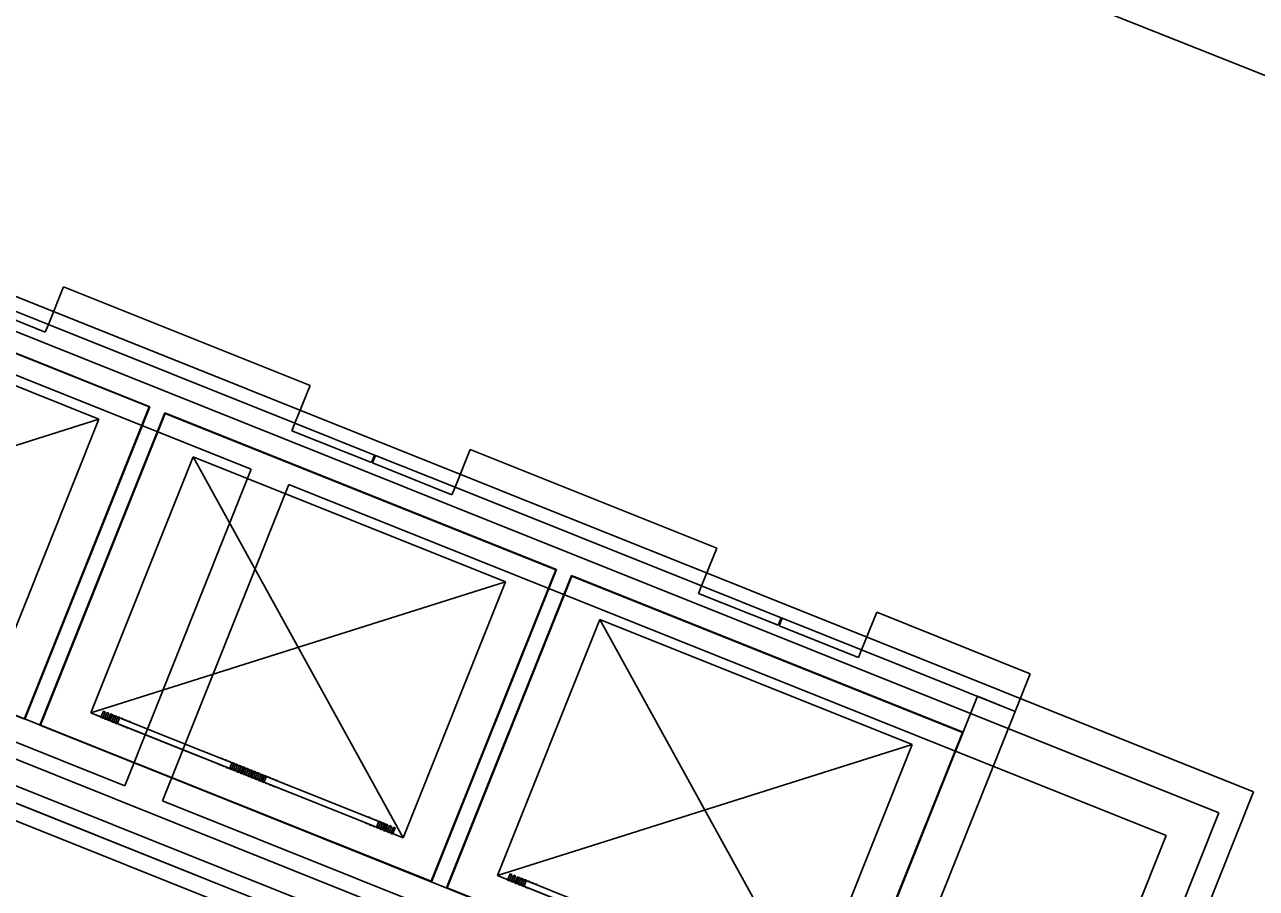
# Model space of a CAD drawing. Extents: x 468143 to 491361, y 1438528 to 1468730.
# Drawn here: x 488906.75 to 488932.06, y 1467184.89 to 1467202.63 of the extents above; entities that cross this region are included whole.
import ezdxf

# ---------------------------------------------------------------- set-up
doc = ezdxf.new("R2010")
doc.units = 0
doc.layers.add('Xreference_dp', color=7, linetype='Continuous')

msp = doc.modelspace()

# ---------------------------------------------------------------- linework, layer by layer
at = {"layer": 'Xreference_dp'}
for p, q in [((488932.008, 1467186.871), (488892.703, 1467202.596)), ((488931.296, 1467186.438), (488892.92, 1467201.791)), ((488931.296, 1467186.438), (488892.92, 1467201.791)), ((488893.384, 1467200.708), (488911.411, 1467193.496)), ((488893.384, 1467200.708), (488911.411, 1467193.496)), ((488901.28, 1467198.002), (488909.327, 1467194.783)), ((488901.28, 1467198.002), (488909.327, 1467194.783)), ((488909.327, 1467194.783), (488901.28, 1467198.002)), ((488901.286, 1467197.989), (488909.313, 1467194.777)), ((488908.282, 1467194.528), (488901.86, 1467197.097)), ((488908.282, 1467194.528), (488901.86, 1467197.097)), ((488905.607, 1467197.124), (488907.242, 1467196.47)), ((488907.551, 1467197.244), (488907.242, 1467196.47)), ((488912.619, 1467195.216), (488907.551, 1467197.244)), ((488907.18, 1467196.315), (488905.545, 1467196.969)), ((488907.18, 1467196.315), (488907.242, 1467196.47)), ((488907.242, 1467196.47), (488912.31, 1467194.443)), ((488912.31, 1467194.443), (488912.619, 1467195.216)), ((488909.313, 1467194.777), (488906.752, 1467188.375)), ((488909.327, 1467194.783), (488906.758, 1467188.361)), ((488909.327, 1467194.783), (488906.758, 1467188.361)), ((488906.758, 1467188.361), (488909.327, 1467194.783)), ((488923.47, 1467181.676), (488890.974, 1467194.676)), ((488899.756, 1467191.836), (488908.282, 1467194.528)), ((488906.177, 1467189.267), (488908.282, 1467194.528)), ((488906.177, 1467189.267), (488908.282, 1467194.528)), ((488907.067, 1467188.238), (488909.636, 1467194.659)), ((488907.067, 1467188.238), (488909.636, 1467194.659)), ((488909.636, 1467194.659), (488907.067, 1467188.238)), ((488907.081, 1467188.243), (488909.642, 1467194.646)), ((488909.636, 1467194.659), (488917.683, 1467191.44)), ((488909.636, 1467194.659), (488917.683, 1467191.44)), ((488917.683, 1467191.44), (488909.636, 1467194.659)), ((488909.642, 1467194.646), (488917.669, 1467191.434)), ((488912.248, 1467194.288), (488912.31, 1467194.443)), ((488913.882, 1467193.634), (488912.248, 1467194.288)), ((488912.31, 1467194.443), (488913.944, 1467193.789)), ((488889.891, 1467194.212), (488923.16, 1467180.902)), ((488908.811, 1467186.996), (488890.784, 1467194.209)), ((488908.811, 1467186.996), (488890.784, 1467194.209)), ((488889.7, 1467193.744), (488928.077, 1467178.392)), ((488889.7, 1467193.744), (488928.077, 1467178.392)), ((488910.217, 1467193.754), (488908.112, 1467188.493)), ((488910.217, 1467193.754), (488908.112, 1467188.493)), ((488914.534, 1467185.924), (488910.217, 1467193.754)), ((488916.638, 1467191.185), (488910.217, 1467193.754)), ((488916.638, 1467191.185), (488910.217, 1467193.754)), ((488913.944, 1467193.789), (488913.882, 1467193.634)), ((488913.963, 1467193.781), (488913.901, 1467193.626)), ((488913.944, 1467193.789), (488913.963, 1467193.781)), ((488913.963, 1467193.781), (488915.598, 1467193.127)), ((488915.907, 1467193.901), (488915.598, 1467193.127)), ((488920.975, 1467191.873), (488915.907, 1467193.901)), ((488911.411, 1467193.496), (488908.811, 1467186.996)), ((488911.411, 1467193.496), (488908.811, 1467186.996)), ((488915.536, 1467192.972), (488913.901, 1467193.626)), ((488890.2, 1467193.19), (488924.592, 1467179.432)), ((488924.592, 1467179.432), (488890.2, 1467193.19)), ((488909.585, 1467186.687), (488912.185, 1467193.186)), ((488909.585, 1467186.687), (488912.185, 1467193.186)), ((488912.185, 1467193.186), (488930.213, 1467185.974)), ((488912.185, 1467193.186), (488930.213, 1467185.974)), ((488915.536, 1467192.972), (488915.598, 1467193.127)), ((488915.598, 1467193.127), (488920.666, 1467191.1)), ((488920.666, 1467191.1), (488920.975, 1467191.873)), ((488906.758, 1467188.361), (488898.711, 1467191.581)), ((488906.758, 1467188.361), (488898.711, 1467191.581)), ((488894.018, 1467191.299), (488928.293, 1467177.587)), ((488917.669, 1467191.434), (488915.108, 1467185.032)), ((488917.683, 1467191.44), (488915.114, 1467185.018)), ((488917.683, 1467191.44), (488915.114, 1467185.018)), ((488915.114, 1467185.018), (488917.683, 1467191.44)), ((488915.423, 1467184.895), (488917.992, 1467191.316)), ((488915.423, 1467184.895), (488917.992, 1467191.316)), ((488917.992, 1467191.316), (488915.423, 1467184.895)), ((488915.437, 1467184.9), (488917.998, 1467191.303)), ((488917.992, 1467191.316), (488926.039, 1467188.097)), ((488917.992, 1467191.316), (488926.039, 1467188.097)), ((488926.039, 1467188.097), (488917.992, 1467191.316)), ((488917.998, 1467191.303), (488926.026, 1467188.092)), ((488908.112, 1467188.493), (488916.638, 1467191.185)), ((488914.534, 1467185.924), (488916.638, 1467191.185)), ((488914.534, 1467185.924), (488916.638, 1467191.185)), ((488920.604, 1467190.945), (488920.666, 1467191.1)), ((488922.238, 1467190.291), (488920.604, 1467190.945)), ((488920.666, 1467191.1), (488922.3, 1467190.446)), ((488922.3, 1467190.446), (488922.238, 1467190.291)), ((488922.319, 1467190.438), (488922.258, 1467190.283)), ((488922.3, 1467190.446), (488922.319, 1467190.438)), ((488922.319, 1467190.438), (488923.954, 1467189.784)), ((488924.263, 1467190.558), (488923.954, 1467189.784)), ((488927.416, 1467189.297), (488924.263, 1467190.558)), ((488918.573, 1467190.411), (488916.468, 1467185.15)), ((488918.573, 1467190.411), (488916.468, 1467185.15)), ((488922.89, 1467182.581), (488918.573, 1467190.411)), ((488924.995, 1467187.842), (488918.573, 1467190.411)), ((488924.995, 1467187.842), (488918.573, 1467190.411)), ((488923.892, 1467189.629), (488922.258, 1467190.283)), ((488923.892, 1467189.629), (488923.954, 1467189.784)), ((488923.954, 1467189.784), (488927.107, 1467188.523)), ((488927.107, 1467188.523), (488927.416, 1467189.297)), ((488926.333, 1467188.832), (488923.47, 1467181.676)), ((488927.107, 1467188.523), (488926.333, 1467188.832)), ((488914.534, 1467185.924), (488908.112, 1467188.493)), ((488908.112, 1467188.493), (488908.502, 1467188.337)), ((488908.374, 1467188.53), (488908.323, 1467188.401)), ((488908.374, 1467188.53), (488908.323, 1467188.401)), ((488908.36, 1467188.386), (488908.411, 1467188.515)), ((488908.36, 1467188.386), (488908.411, 1467188.515)), ((488908.411, 1467188.515), (488908.374, 1467188.53)), ((488908.374, 1467188.53), (488908.411, 1467188.515)), ((488908.411, 1467188.515), (488908.374, 1467188.53)), ((488908.374, 1467188.53), (488908.411, 1467188.515)), ((488908.449, 1467188.5), (488908.397, 1467188.371)), ((488908.449, 1467188.5), (488908.397, 1467188.371)), ((488908.434, 1467188.356), (488908.486, 1467188.485)), ((488908.434, 1467188.356), (488908.486, 1467188.485)), ((488908.486, 1467188.485), (488908.449, 1467188.5)), ((488908.449, 1467188.5), (488908.486, 1467188.485)), ((488908.486, 1467188.485), (488908.449, 1467188.5)), ((488908.449, 1467188.5), (488908.486, 1467188.485)), ((488908.523, 1467188.47), (488908.471, 1467188.341)), ((488908.523, 1467188.47), (488908.471, 1467188.341)), ((488908.548, 1467188.453), (488908.502, 1467188.337)), ((488908.508, 1467188.326), (488908.56, 1467188.455)), ((488908.56, 1467188.455), (488908.523, 1467188.47)), ((488908.523, 1467188.47), (488908.56, 1467188.455)), ((488908.56, 1467188.455), (488908.523, 1467188.47)), ((488908.523, 1467188.47), (488908.56, 1467188.455)), ((488908.597, 1467188.441), (488908.545, 1467188.311)), ((488908.548, 1467188.453), (488914.19, 1467186.196)), ((488908.583, 1467188.297), (488908.634, 1467188.426)), ((488908.634, 1467188.426), (488908.597, 1467188.441)), ((488908.597, 1467188.441), (488908.634, 1467188.426)), ((488908.634, 1467188.426), (488908.597, 1467188.441)), ((488908.597, 1467188.441), (488908.634, 1467188.426)), ((488908.671, 1467188.411), (488908.62, 1467188.282)), ((488908.708, 1467188.396), (488908.671, 1467188.411)), ((488908.671, 1467188.411), (488908.708, 1467188.396)), ((488908.708, 1467188.396), (488908.671, 1467188.411)), ((488908.671, 1467188.411), (488908.708, 1467188.396)), ((488923.934, 1467180.592), (488927.107, 1467188.523)), ((488915.114, 1467185.018), (488907.067, 1467188.238)), ((488915.114, 1467185.018), (488907.067, 1467188.238)), ((488915.108, 1467185.032), (488907.081, 1467188.243)), ((488908.36, 1467188.386), (488908.323, 1467188.401)), ((488908.323, 1467188.401), (488908.36, 1467188.386)), ((488908.36, 1467188.386), (488908.323, 1467188.401)), ((488908.323, 1467188.401), (488908.36, 1467188.386)), ((488908.434, 1467188.356), (488908.397, 1467188.371)), ((488908.397, 1467188.371), (488908.434, 1467188.356)), ((488908.434, 1467188.356), (488908.397, 1467188.371)), ((488908.397, 1467188.371), (488908.434, 1467188.356)), ((488908.508, 1467188.326), (488908.471, 1467188.341)), ((488908.471, 1467188.341), (488908.508, 1467188.326)), ((488908.508, 1467188.326), (488908.471, 1467188.341)), ((488908.471, 1467188.341), (488908.508, 1467188.326)), ((488914.144, 1467186.08), (488908.502, 1467188.337)), ((488908.583, 1467188.297), (488908.545, 1467188.311)), ((488908.545, 1467188.311), (488908.583, 1467188.297)), ((488908.583, 1467188.297), (488908.545, 1467188.311)), ((488908.545, 1467188.311), (488908.583, 1467188.297)), ((488908.657, 1467188.267), (488908.62, 1467188.282)), ((488908.62, 1467188.282), (488908.657, 1467188.267)), ((488908.657, 1467188.267), (488908.62, 1467188.282)), ((488908.62, 1467188.282), (488908.657, 1467188.267)), ((488908.657, 1467188.267), (488908.708, 1467188.396)), ((488908.731, 1467188.237), (488908.694, 1467188.252)), ((488908.694, 1467188.252), (488908.731, 1467188.237)), ((488908.783, 1467188.366), (488908.746, 1467188.381)), ((488908.746, 1467188.381), (488908.783, 1467188.366)), ((488908.805, 1467188.207), (488908.768, 1467188.222)), ((488908.768, 1467188.222), (488908.805, 1467188.207)), ((488908.857, 1467188.337), (488908.82, 1467188.351)), ((488908.82, 1467188.351), (488908.857, 1467188.337)), ((488908.842, 1467188.193), (488908.88, 1467188.178)), ((488908.88, 1467188.178), (488908.842, 1467188.193)), ((488908.894, 1467188.322), (488908.931, 1467188.307)), ((488908.931, 1467188.307), (488908.894, 1467188.322)), ((488926.026, 1467188.092), (488923.464, 1467181.689)), ((488926.039, 1467188.097), (488923.47, 1467181.676)), ((488926.039, 1467188.097), (488923.47, 1467181.676)), ((488916.468, 1467185.15), (488924.995, 1467187.842)), ((488922.89, 1467182.581), (488924.995, 1467187.842)), ((488922.89, 1467182.581), (488924.995, 1467187.842)), ((488910.781, 1467187.417), (488910.744, 1467187.432)), ((488910.744, 1467187.432), (488910.781, 1467187.417)), ((488910.833, 1467187.546), (488910.796, 1467187.561)), ((488910.796, 1467187.561), (488910.833, 1467187.546)), ((488910.819, 1467187.402), (488910.856, 1467187.387)), ((488910.856, 1467187.387), (488910.819, 1467187.402)), ((488910.87, 1467187.531), (488910.907, 1467187.516)), ((488910.907, 1467187.516), (488910.87, 1467187.531)), ((488910.945, 1467187.501), (488910.982, 1467187.487)), ((488910.982, 1467187.487), (488910.945, 1467187.501)), ((488911.019, 1467187.472), (488910.967, 1467187.343)), ((488911.004, 1467187.328), (488911.056, 1467187.457)), ((488911.056, 1467187.457), (488911.019, 1467187.472)), ((488911.019, 1467187.472), (488911.056, 1467187.457)), ((488911.056, 1467187.457), (488911.019, 1467187.472)), ((488911.019, 1467187.472), (488911.056, 1467187.457)), ((488911.093, 1467187.442), (488911.041, 1467187.313)), ((488911.079, 1467187.298), (488911.13, 1467187.427)), ((488911.093, 1467187.442), (488911.13, 1467187.427)), ((488911.13, 1467187.427), (488911.093, 1467187.442)), ((488911.093, 1467187.442), (488911.13, 1467187.427)), ((488911.13, 1467187.427), (488911.093, 1467187.442)), ((488911.167, 1467187.412), (488911.116, 1467187.283)), ((488911.167, 1467187.412), (488911.204, 1467187.397)), ((488911.204, 1467187.397), (488911.167, 1467187.412)), ((488911.167, 1467187.412), (488911.204, 1467187.397)), ((488911.204, 1467187.397), (488911.167, 1467187.412)), ((488910.893, 1467187.372), (488910.93, 1467187.357)), ((488910.93, 1467187.357), (488910.893, 1467187.372)), ((488911.004, 1467187.328), (488910.967, 1467187.343)), ((488910.967, 1467187.343), (488911.004, 1467187.328)), ((488911.004, 1467187.328), (488910.967, 1467187.343)), ((488910.967, 1467187.343), (488911.004, 1467187.328)), ((488911.041, 1467187.313), (488911.079, 1467187.298)), ((488911.079, 1467187.298), (488911.041, 1467187.313)), ((488911.041, 1467187.313), (488911.079, 1467187.298)), ((488911.079, 1467187.298), (488911.041, 1467187.313)), ((488911.116, 1467187.283), (488911.153, 1467187.268)), ((488911.153, 1467187.268), (488911.116, 1467187.283)), ((488911.116, 1467187.283), (488911.153, 1467187.268)), ((488911.153, 1467187.268), (488911.116, 1467187.283)), ((488911.153, 1467187.268), (488911.204, 1467187.397)), ((488911.242, 1467187.383), (488911.19, 1467187.253)), ((488911.19, 1467187.253), (488911.227, 1467187.239)), ((488911.227, 1467187.239), (488911.19, 1467187.253)), ((488911.19, 1467187.253), (488911.227, 1467187.239)), ((488911.227, 1467187.239), (488911.19, 1467187.253)), ((488911.227, 1467187.239), (488911.279, 1467187.368)), ((488911.242, 1467187.383), (488911.279, 1467187.368)), ((488911.279, 1467187.368), (488911.242, 1467187.383)), ((488911.242, 1467187.383), (488911.279, 1467187.368)), ((488911.279, 1467187.368), (488911.242, 1467187.383)), ((488911.316, 1467187.353), (488911.264, 1467187.224)), ((488911.264, 1467187.224), (488911.301, 1467187.209)), ((488911.301, 1467187.209), (488911.264, 1467187.224)), ((488911.264, 1467187.224), (488911.301, 1467187.209)), ((488911.301, 1467187.209), (488911.264, 1467187.224)), ((488911.301, 1467187.209), (488911.353, 1467187.338)), ((488911.316, 1467187.353), (488911.353, 1467187.338)), ((488911.353, 1467187.338), (488911.316, 1467187.353)), ((488911.316, 1467187.353), (488911.353, 1467187.338)), ((488911.353, 1467187.338), (488911.316, 1467187.353)), ((488911.39, 1467187.323), (488911.338, 1467187.194)), ((488911.338, 1467187.194), (488911.376, 1467187.179)), ((488911.376, 1467187.179), (488911.338, 1467187.194)), ((488911.338, 1467187.194), (488911.376, 1467187.179)), ((488911.376, 1467187.179), (488911.338, 1467187.194)), ((488911.376, 1467187.179), (488911.427, 1467187.308)), ((488911.39, 1467187.323), (488911.427, 1467187.308)), ((488911.427, 1467187.308), (488911.39, 1467187.323)), ((488911.39, 1467187.323), (488911.427, 1467187.308)), ((488911.427, 1467187.308), (488911.39, 1467187.323)), ((488911.464, 1467187.293), (488911.413, 1467187.164)), ((488911.413, 1467187.164), (488911.45, 1467187.149)), ((488911.45, 1467187.149), (488911.413, 1467187.164)), ((488911.413, 1467187.164), (488911.45, 1467187.149)), ((488911.45, 1467187.149), (488911.413, 1467187.164)), ((488911.45, 1467187.149), (488911.502, 1467187.279)), ((488911.464, 1467187.293), (488911.502, 1467187.279)), ((488911.502, 1467187.279), (488911.464, 1467187.293)), ((488911.464, 1467187.293), (488911.502, 1467187.279)), ((488911.502, 1467187.279), (488911.464, 1467187.293)), ((488911.539, 1467187.264), (488911.487, 1467187.135)), ((488911.524, 1467187.12), (488911.576, 1467187.249)), ((488911.539, 1467187.264), (488911.576, 1467187.249)), ((488911.576, 1467187.249), (488911.539, 1467187.264)), ((488911.539, 1467187.264), (488911.576, 1467187.249)), ((488911.576, 1467187.249), (488911.539, 1467187.264)), ((488911.613, 1467187.234), (488911.561, 1467187.105)), ((488911.598, 1467187.09), (488911.65, 1467187.219)), ((488911.613, 1467187.234), (488911.65, 1467187.219)), ((488911.65, 1467187.219), (488911.613, 1467187.234)), ((488911.613, 1467187.234), (488911.65, 1467187.219)), ((488911.65, 1467187.219), (488911.613, 1467187.234)), ((488911.687, 1467187.204), (488911.636, 1467187.075)), ((488911.673, 1467187.06), (488911.724, 1467187.189)), ((488911.687, 1467187.204), (488911.724, 1467187.189)), ((488911.724, 1467187.189), (488911.687, 1467187.204)), ((488911.687, 1467187.204), (488911.724, 1467187.189)), ((488911.724, 1467187.189), (488911.687, 1467187.204)), ((488911.762, 1467187.175), (488911.799, 1467187.16)), ((488911.799, 1467187.16), (488911.762, 1467187.175)), ((488911.487, 1467187.135), (488911.524, 1467187.12)), ((488911.524, 1467187.12), (488911.487, 1467187.135)), ((488911.487, 1467187.135), (488911.524, 1467187.12)), ((488911.524, 1467187.12), (488911.487, 1467187.135)), ((488911.561, 1467187.105), (488911.598, 1467187.09)), ((488911.598, 1467187.09), (488911.561, 1467187.105)), ((488911.561, 1467187.105), (488911.598, 1467187.09)), ((488911.598, 1467187.09), (488911.561, 1467187.105)), ((488911.636, 1467187.075), (488911.673, 1467187.06)), ((488911.673, 1467187.06), (488911.636, 1467187.075)), ((488911.636, 1467187.075), (488911.673, 1467187.06)), ((488911.673, 1467187.06), (488911.636, 1467187.075)), ((488911.71, 1467187.045), (488911.747, 1467187.031)), ((488911.747, 1467187.031), (488911.71, 1467187.045)), ((488911.784, 1467187.016), (488911.821, 1467187.001)), ((488911.821, 1467187.001), (488911.784, 1467187.016)), ((488911.836, 1467187.145), (488911.873, 1467187.13)), ((488911.873, 1467187.13), (488911.836, 1467187.145)), ((488911.858, 1467186.986), (488911.896, 1467186.971)), ((488911.896, 1467186.971), (488911.858, 1467186.986)), ((488911.91, 1467187.115), (488911.947, 1467187.1)), ((488911.947, 1467187.1), (488911.91, 1467187.115)), ((488927.612, 1467179.475), (488909.585, 1467186.687)), ((488927.612, 1467179.475), (488909.585, 1467186.687)), ((488928.293, 1467177.587), (488932.008, 1467186.871)), ((488928.077, 1467178.392), (488931.296, 1467186.438)), ((488928.077, 1467178.392), (488931.296, 1467186.438)), ((488913.797, 1467186.21), (488913.76, 1467186.225)), ((488913.76, 1467186.225), (488913.797, 1467186.21)), ((488913.849, 1467186.34), (488913.812, 1467186.354)), ((488913.812, 1467186.354), (488913.849, 1467186.34)), ((488913.834, 1467186.195), (488913.872, 1467186.181)), ((488913.872, 1467186.181), (488913.834, 1467186.195)), ((488913.886, 1467186.325), (488913.923, 1467186.31)), ((488913.923, 1467186.31), (488913.886, 1467186.325)), ((488913.909, 1467186.166), (488913.946, 1467186.151)), ((488913.946, 1467186.151), (488913.909, 1467186.166)), ((488913.96, 1467186.295), (488913.998, 1467186.28)), ((488913.998, 1467186.28), (488913.96, 1467186.295)), ((488914.035, 1467186.265), (488913.983, 1467186.136)), ((488913.983, 1467186.136), (488914.02, 1467186.121)), ((488914.02, 1467186.121), (488913.983, 1467186.136)), ((488913.983, 1467186.136), (488914.02, 1467186.121)), ((488914.02, 1467186.121), (488913.983, 1467186.136)), ((488914.02, 1467186.121), (488914.072, 1467186.25)), ((488914.035, 1467186.265), (488914.072, 1467186.25)), ((488914.072, 1467186.25), (488914.035, 1467186.265)), ((488914.035, 1467186.265), (488914.072, 1467186.25)), ((488914.072, 1467186.25), (488914.035, 1467186.265)), ((488914.109, 1467186.236), (488914.057, 1467186.106)), ((488914.094, 1467186.091), (488914.146, 1467186.221)), ((488914.109, 1467186.236), (488914.146, 1467186.221)), ((488914.146, 1467186.221), (488914.109, 1467186.236)), ((488914.109, 1467186.236), (488914.146, 1467186.221)), ((488914.146, 1467186.221), (488914.109, 1467186.236)), ((488914.183, 1467186.206), (488914.132, 1467186.077)), ((488914.144, 1467186.08), (488914.19, 1467186.196)), ((488914.169, 1467186.062), (488914.22, 1467186.191)), ((488914.169, 1467186.062), (488914.22, 1467186.191)), ((488914.183, 1467186.206), (488914.22, 1467186.191)), ((488914.22, 1467186.191), (488914.183, 1467186.206)), ((488914.183, 1467186.206), (488914.22, 1467186.191)), ((488914.22, 1467186.191), (488914.183, 1467186.206)), ((488914.258, 1467186.176), (488914.206, 1467186.047)), ((488914.258, 1467186.176), (488914.206, 1467186.047)), ((488914.243, 1467186.032), (488914.295, 1467186.161)), ((488914.243, 1467186.032), (488914.295, 1467186.161)), ((488914.258, 1467186.176), (488914.295, 1467186.161)), ((488914.295, 1467186.161), (488914.258, 1467186.176)), ((488914.258, 1467186.176), (488914.295, 1467186.161)), ((488914.295, 1467186.161), (488914.258, 1467186.176)), ((488914.332, 1467186.146), (488914.28, 1467186.017)), ((488914.332, 1467186.146), (488914.28, 1467186.017)), ((488914.332, 1467186.146), (488914.369, 1467186.131)), ((488914.369, 1467186.131), (488914.332, 1467186.146)), ((488914.332, 1467186.146), (488914.369, 1467186.131)), ((488914.369, 1467186.131), (488914.332, 1467186.146)), ((488914.057, 1467186.106), (488914.094, 1467186.091)), ((488914.094, 1467186.091), (488914.057, 1467186.106)), ((488914.057, 1467186.106), (488914.094, 1467186.091)), ((488914.094, 1467186.091), (488914.057, 1467186.106)), ((488914.132, 1467186.077), (488914.169, 1467186.062)), ((488914.169, 1467186.062), (488914.132, 1467186.077)), ((488914.132, 1467186.077), (488914.169, 1467186.062)), ((488914.169, 1467186.062), (488914.132, 1467186.077)), ((488914.144, 1467186.08), (488914.534, 1467185.924)), ((488914.206, 1467186.047), (488914.243, 1467186.032)), ((488914.243, 1467186.032), (488914.206, 1467186.047)), ((488914.206, 1467186.047), (488914.243, 1467186.032)), ((488914.243, 1467186.032), (488914.206, 1467186.047)), ((488914.28, 1467186.017), (488914.317, 1467186.002)), ((488914.317, 1467186.002), (488914.28, 1467186.017)), ((488914.28, 1467186.017), (488914.317, 1467186.002)), ((488914.317, 1467186.002), (488914.28, 1467186.017)), ((488914.317, 1467186.002), (488914.369, 1467186.131)), ((488914.317, 1467186.002), (488914.369, 1467186.131)), ((488930.213, 1467185.974), (488927.612, 1467179.475)), ((488930.213, 1467185.974), (488927.612, 1467179.475)), ((488922.89, 1467182.581), (488916.468, 1467185.15)), ((488916.468, 1467185.15), (488916.858, 1467184.994)), ((488916.73, 1467185.187), (488916.679, 1467185.058)), ((488916.73, 1467185.187), (488916.679, 1467185.058)), ((488916.716, 1467185.043), (488916.767, 1467185.172)), ((488916.716, 1467185.043), (488916.767, 1467185.172)), ((488916.767, 1467185.172), (488916.73, 1467185.187)), ((488916.73, 1467185.187), (488916.767, 1467185.172)), ((488916.767, 1467185.172), (488916.73, 1467185.187)), ((488916.73, 1467185.187), (488916.767, 1467185.172)), ((488916.805, 1467185.157), (488916.753, 1467185.028)), ((488916.805, 1467185.157), (488916.753, 1467185.028)), ((488916.79, 1467185.013), (488916.842, 1467185.142)), ((488916.79, 1467185.013), (488916.842, 1467185.142)), ((488916.842, 1467185.142), (488916.805, 1467185.157)), ((488916.805, 1467185.157), (488916.842, 1467185.142)), ((488916.842, 1467185.142), (488916.805, 1467185.157)), ((488916.805, 1467185.157), (488916.842, 1467185.142)), ((488916.879, 1467185.127), (488916.827, 1467184.998)), ((488916.879, 1467185.127), (488916.827, 1467184.998)), ((488916.916, 1467185.113), (488916.879, 1467185.127)), ((488916.879, 1467185.127), (488916.916, 1467185.113)), ((488916.916, 1467185.113), (488916.879, 1467185.127)), ((488916.879, 1467185.127), (488916.916, 1467185.113)), ((488923.47, 1467181.676), (488915.423, 1467184.895)), ((488923.47, 1467181.676), (488915.423, 1467184.895)), ((488923.464, 1467181.689), (488915.437, 1467184.9)), ((488916.716, 1467185.043), (488916.679, 1467185.058)), ((488916.679, 1467185.058), (488916.716, 1467185.043)), ((488916.716, 1467185.043), (488916.679, 1467185.058)), ((488916.679, 1467185.058), (488916.716, 1467185.043)), ((488916.79, 1467185.013), (488916.753, 1467185.028)), ((488916.753, 1467185.028), (488916.79, 1467185.013)), ((488916.79, 1467185.013), (488916.753, 1467185.028)), ((488916.753, 1467185.028), (488916.79, 1467185.013)), ((488916.864, 1467184.983), (488916.827, 1467184.998)), ((488916.827, 1467184.998), (488916.864, 1467184.983)), ((488916.864, 1467184.983), (488916.827, 1467184.998)), ((488916.827, 1467184.998), (488916.864, 1467184.983)), ((488916.904, 1467185.11), (488916.858, 1467184.994)), ((488922.5, 1467182.737), (488916.858, 1467184.994)), ((488916.864, 1467184.983), (488916.916, 1467185.113)), ((488916.953, 1467185.098), (488916.901, 1467184.968)), ((488916.939, 1467184.954), (488916.901, 1467184.968)), ((488916.901, 1467184.968), (488916.939, 1467184.954)), ((488916.939, 1467184.954), (488916.901, 1467184.968)), ((488916.901, 1467184.968), (488916.939, 1467184.954)), ((488916.904, 1467185.11), (488922.546, 1467182.853)), ((488916.939, 1467184.954), (488916.99, 1467185.083)), ((488916.99, 1467185.083), (488916.953, 1467185.098)), ((488916.953, 1467185.098), (488916.99, 1467185.083)), ((488916.99, 1467185.083), (488916.953, 1467185.098)), ((488916.953, 1467185.098), (488916.99, 1467185.083)), ((488917.027, 1467185.068), (488916.976, 1467184.939)), ((488917.013, 1467184.924), (488916.976, 1467184.939)), ((488916.976, 1467184.939), (488917.013, 1467184.924)), ((488917.013, 1467184.924), (488916.976, 1467184.939)), ((488916.976, 1467184.939), (488917.013, 1467184.924)), ((488917.013, 1467184.924), (488917.065, 1467185.053)), ((488917.065, 1467185.053), (488917.027, 1467185.068)), ((488917.027, 1467185.068), (488917.065, 1467185.053)), ((488917.065, 1467185.053), (488917.027, 1467185.068)), ((488917.027, 1467185.068), (488917.065, 1467185.053)), ((488917.087, 1467184.894), (488917.05, 1467184.909)), ((488917.05, 1467184.909), (488917.087, 1467184.894)), ((488917.139, 1467185.023), (488917.102, 1467185.038)), ((488917.102, 1467185.038), (488917.139, 1467185.023)), ((488917.213, 1467184.994), (488917.176, 1467185.009)), ((488917.176, 1467185.009), (488917.213, 1467184.994)), ((488917.25, 1467184.979), (488917.287, 1467184.964)), ((488917.287, 1467184.964), (488917.25, 1467184.979))]:
    msp.add_line(p, q, dxfattribs=at)
msp.add_lwpolyline([(488933.248, 1466863.33), (489049.763, 1467154.57), (489049.763, 1467154.57), (488857.891, 1467231.33)], dxfattribs=at)

doc.saveas('drawing.dxf')
